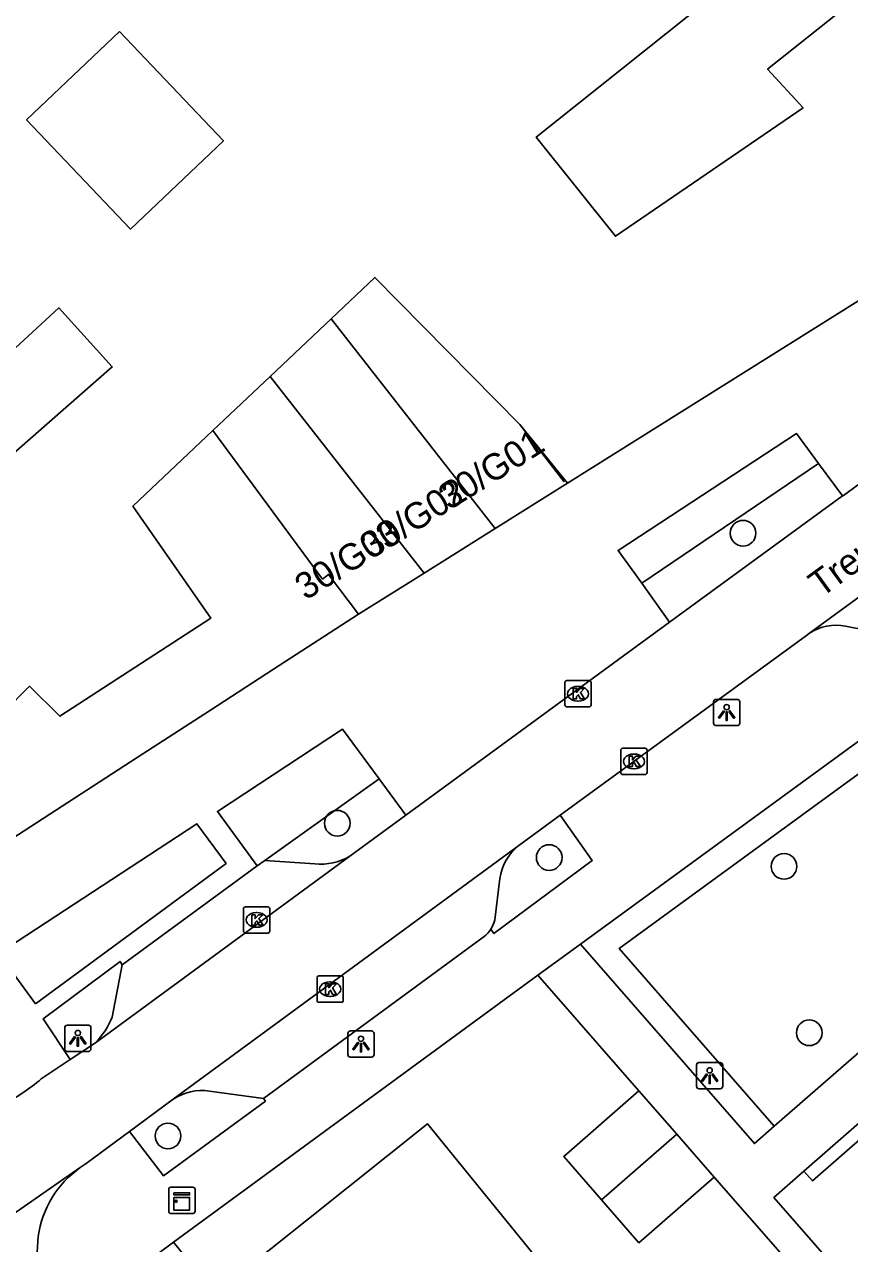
# Model space of a CAD drawing. Extents: x 161772 to 163123, y 383092 to 383917.
# Drawn here: x 162185.56 to 162216.99, y 383293.68 to 383340.11 of the extents above; entities that cross this region are included whole.
import ezdxf

# ---------------------------------------------------------------- set-up
doc = ezdxf.new("R2010")
doc.units = 0
for name, color, linetype in [('IMGEO_Boom', 7, 'Continuous'), ('IMGEO_Groenvoorziening', 7, 'Continuous'), ('IMGEO_Kast', 7, 'Continuous'), ('IMGEO_Kolk', 7, 'Continuous'), ('IMGEO_Lichtpunt', 7, 'Continuous'), ('IMGEO_Muur', 7, 'Continuous'), ('IMGEO_Openbare_ruimte_label', 7, 'Continuous'), ('IMGEO_Pand', 7, 'Continuous'), ('IMGEO_Pand_nummerreeks', 7, 'Continuous'), ('IMGEO_Parkeervlak_open', 7, 'Continuous'), ('IMGEO_Rijbaan_lokaal_open', 7, 'Continuous'), ('IMGEO_Voetpad_open', 7, 'Continuous')]:
    doc.layers.add(name, color=color, linetype=linetype)

msp = doc.modelspace()

# ---------------------------------------------------------------- linework, layer by layer
at = {"layer": 'IMGEO_Boom'}
for centre in [(162212.931, 383320.732), (162197.477, 383309.688), (162205.548, 383308.381), (162214.492, 383308.044), (162215.455, 383301.707), (162191.03, 383297.775)]:
    msp.add_circle(centre, 0.489, dxfattribs=at)
at = {"layer": 'IMGEO_Groenvoorziening'}
for points in [[(162209.075, 383318.827), (162215.808, 383323.394)], [(162214.121, 383298.146), (162208.21, 383304.915), (162221.026, 383314.264), (162226.033, 383308.526)], [(162194.718, 383308.273), (162199.068, 383311.373)]]:
    msp.add_lwpolyline(points, dxfattribs=at)
at = {"layer": 'IMGEO_Kast'}
for p, q in [((162191.06, 383294.898), (162191.06, 383295.739)), ((162191.06, 383295.739), (162191.06, 383294.898)), ((162191.135, 383295.823), (162191.976, 383295.823)), ((162191.976, 383295.823), (162191.135, 383295.823)), ((162192.06, 383295.748), (162192.06, 383294.907)), ((162192.06, 383294.907), (162192.06, 383295.748)), ((162191.985, 383294.823), (162191.144, 383294.823)), ((162191.144, 383294.823), (162191.985, 383294.823))]:
    msp.add_line(p, q, dxfattribs=at)
for points in [[(162191.255, 383295.613), (162191.855, 383295.613), (162191.855, 383295.528), (162191.255, 383295.528), (162191.255, 383295.613)], [(162191.255, 383295.438), (162191.855, 383295.438), (162191.855, 383294.949), (162191.255, 383294.949), (162191.255, 383295.438)]]:
    msp.add_lwpolyline(points, dxfattribs=at)
msp.add_circle((162191.339, 383295.287), 0.0377, dxfattribs=at)
for centre, start, end in [((162191.138, 383295.745), 92.4484, 184.2845), ((162191.138, 383295.745), 92.4484, 184.2845), ((162191.982, 383295.745), 2.4484, 94.2845), ((162191.982, 383295.745), 2.4484, 94.2845), ((162191.138, 383294.901), 182.4484, 274.2845), ((162191.138, 383294.901), 182.4484, 274.2845), ((162191.982, 383294.901), 272.4484, 4.2845), ((162191.982, 383294.901), 272.4484, 4.2845)]:
    msp.add_arc(centre, 0.0779, start, end, dxfattribs=at)
at = {"layer": 'IMGEO_Kolk'}
for p, q in [((162206.22, 383315.119), (162207.072, 383315.119)), ((162206.145, 383314.193), (162206.145, 383315.045)), ((162206.633, 383314.899), (162206.658, 383314.899)), ((162207.146, 383315.045), (162207.146, 383314.193)), ((162206.656, 383314.339), (162206.631, 383314.339)), ((162207.072, 383314.119), (162206.22, 383314.119)), ((162208.275, 383311.616), (162208.275, 383312.468)), ((162208.35, 383312.542), (162209.202, 383312.542)), ((162208.763, 383312.322), (162208.788, 383312.322)), ((162209.276, 383312.468), (162209.276, 383311.616)), ((162209.202, 383311.542), (162208.35, 383311.542)), ((162208.786, 383311.762), (162208.761, 383311.762)), ((162193.904, 383305.578), (162193.904, 383306.43)), ((162193.979, 383306.504), (162194.831, 383306.504)), ((162194.392, 383306.284), (162194.417, 383306.284)), ((162194.905, 383306.43), (162194.905, 383305.578)), ((162194.831, 383305.504), (162193.979, 383305.504)), ((162194.415, 383305.724), (162194.39, 383305.724)), ((162196.706, 383302.943), (162196.706, 383303.795)), ((162196.781, 383303.869), (162197.633, 383303.869)), ((162197.194, 383303.649), (162197.219, 383303.649)), ((162197.707, 383303.795), (162197.707, 383302.943)), ((162197.217, 383303.089), (162197.192, 383303.089)), ((162197.633, 383302.869), (162196.781, 383302.869))]:
    msp.add_line(p, q, dxfattribs=at)
for points in [[(162206.22, 383315.119), (162207.072, 383315.119)], [(162206.145, 383314.193), (162206.145, 383315.045)], [(162206.466, 383314.819), (162206.589, 383314.819), (162206.589, 383314.668), (162206.719, 383314.819), (162206.883, 383314.819), (162206.737, 383314.668), (162206.89, 383314.419), (162206.738, 383314.419), (162206.653, 383314.583), (162206.589, 383314.516), (162206.589, 383314.419), (162206.466, 383314.419), (162206.466, 383314.819)], [(162207.146, 383315.045), (162207.146, 383314.193)], [(162207.072, 383314.119), (162206.22, 383314.119)], [(162208.275, 383311.616), (162208.275, 383312.468)], [(162208.35, 383312.542), (162209.202, 383312.542)], [(162209.276, 383312.468), (162209.276, 383311.616)], [(162208.596, 383312.242), (162208.719, 383312.242), (162208.719, 383312.091), (162208.849, 383312.242), (162209.013, 383312.242), (162208.867, 383312.091), (162209.02, 383311.842), (162208.868, 383311.842), (162208.783, 383312.006), (162208.719, 383311.939), (162208.719, 383311.842), (162208.596, 383311.842), (162208.596, 383312.242)], [(162209.202, 383311.542), (162208.35, 383311.542)], [(162193.904, 383305.578), (162193.904, 383306.43)], [(162193.979, 383306.504), (162194.831, 383306.504)], [(162194.905, 383306.43), (162194.905, 383305.578)], [(162194.225, 383306.204), (162194.348, 383306.204), (162194.348, 383306.053), (162194.478, 383306.204), (162194.642, 383306.204), (162194.496, 383306.053), (162194.649, 383305.804), (162194.497, 383305.804), (162194.412, 383305.968), (162194.348, 383305.901), (162194.348, 383305.804), (162194.225, 383305.804), (162194.225, 383306.204)], [(162194.831, 383305.504), (162193.979, 383305.504)], [(162196.706, 383302.943), (162196.706, 383303.795)], [(162196.781, 383303.869), (162197.633, 383303.869)], [(162197.027, 383303.569), (162197.15, 383303.569), (162197.15, 383303.418), (162197.28, 383303.569), (162197.444, 383303.569), (162197.298, 383303.418), (162197.451, 383303.169), (162197.299, 383303.169), (162197.214, 383303.333), (162197.15, 383303.266), (162197.15, 383303.169), (162197.027, 383303.169), (162197.027, 383303.569)], [(162197.707, 383303.795), (162197.707, 383302.943)], [(162197.633, 383302.869), (162196.781, 383302.869)]]:
    msp.add_lwpolyline(points, dxfattribs=at)
for centre, start, end in [((162206.222, 383315.043), 91.552, 178.448), ((162206.222, 383315.043), 91.552, 178.448), ((162207.07, 383315.043), 1.552, 88.448), ((162207.07, 383315.043), 1.552, 88.448), ((162206.222, 383314.195), 181.552, 268.448), ((162206.222, 383314.195), 181.552, 268.448), ((162207.07, 383314.195), 271.552, 358.448), ((162207.07, 383314.195), 271.552, 358.448), ((162208.352, 383312.466), 91.552, 178.448), ((162208.352, 383312.466), 91.552, 178.448), ((162209.2, 383312.466), 1.552, 88.448), ((162209.2, 383312.466), 1.552, 88.448), ((162208.352, 383311.618), 181.552, 268.448), ((162208.352, 383311.618), 181.552, 268.448), ((162209.2, 383311.618), 271.552, 358.448), ((162209.2, 383311.618), 271.552, 358.448), ((162193.981, 383306.428), 91.552, 178.448), ((162193.981, 383306.428), 91.552, 178.448), ((162194.829, 383306.428), 1.552, 88.448), ((162194.829, 383306.428), 1.552, 88.448), ((162193.981, 383305.58), 181.552, 268.448), ((162193.981, 383305.58), 181.552, 268.448), ((162194.829, 383305.58), 271.552, 358.448), ((162194.829, 383305.58), 271.552, 358.448), ((162196.783, 383303.793), 91.552, 178.448), ((162196.783, 383303.793), 91.552, 178.448), ((162197.631, 383303.793), 1.552, 88.448), ((162197.631, 383303.793), 1.552, 88.448), ((162196.783, 383302.945), 181.552, 268.448), ((162196.783, 383302.945), 181.552, 268.448), ((162197.631, 383302.945), 271.552, 358.448), ((162197.631, 383302.945), 271.552, 358.448)]:
    msp.add_arc(centre, 0.0765, start, end, dxfattribs=at)
for centre, major_axis, ratio, start_param, end_param in [((162206.632, 383314.619), (-0.387, 0.002), 0.722429, 4.712389, 7.853982), ((162206.657, 383314.619), (-0.39, 0.002), 0.717154, 1.570796, 4.712389), ((162208.762, 383312.042), (-0.387, 0.002), 0.722429, 4.712389, 7.853982), ((162208.787, 383312.042), (-0.39, 0.002), 0.717154, 1.570796, 4.712389), ((162194.391, 383306.004), (-0.387, 0.002), 0.722429, 4.712389, 7.853982), ((162194.416, 383306.004), (-0.39, 0.002), 0.717154, 1.570796, 4.712389), ((162197.193, 383303.369), (-0.387, 0.002), 0.722429, 4.712389, 7.853982), ((162197.218, 383303.369), (-0.39, 0.002), 0.717154, 1.570796, 4.712389)]:
    msp.add_ellipse(centre, major_axis=major_axis, ratio=ratio, start_param=start_param, end_param=end_param, dxfattribs=at)
at = {"layer": 'IMGEO_Lichtpunt'}
for p, q in [((162211.809, 383314.309), (162211.809, 383313.502)), ((162211.809, 383314.309), (162211.809, 383313.502)), ((162212.711, 383314.404), (162211.903, 383314.404)), ((162212.711, 383314.404), (162211.903, 383314.404)), ((162212.805, 383313.502), (162212.805, 383314.309)), ((162212.805, 383313.502), (162212.805, 383314.309)), ((162211.903, 383313.408), (162212.711, 383313.408)), ((162211.903, 383313.408), (162212.711, 383313.408)), ((162187.097, 383301.9), (162187.097, 383301.093)), ((162187.097, 383301.9), (162187.097, 383301.093)), ((162187.999, 383301.995), (162187.191, 383301.995)), ((162187.999, 383301.995), (162187.191, 383301.995)), ((162188.093, 383301.093), (162188.093, 383301.9)), ((162188.093, 383301.093), (162188.093, 383301.9)), ((162197.881, 383301.681), (162197.881, 383300.874)), ((162197.881, 383301.681), (162197.881, 383300.874)), ((162198.783, 383301.776), (162197.975, 383301.776)), ((162198.783, 383301.776), (162197.975, 383301.776)), ((162198.877, 383300.874), (162198.877, 383301.681)), ((162198.877, 383300.874), (162198.877, 383301.681)), ((162187.191, 383300.999), (162187.999, 383300.999)), ((162187.191, 383300.999), (162187.999, 383300.999)), ((162197.975, 383300.78), (162198.783, 383300.78)), ((162197.975, 383300.78), (162198.783, 383300.78)), ((162211.16, 383300.476), (162211.16, 383299.669)), ((162211.16, 383300.476), (162211.16, 383299.669)), ((162212.062, 383300.571), (162211.254, 383300.571)), ((162212.062, 383300.571), (162211.254, 383300.571)), ((162212.156, 383299.669), (162212.156, 383300.476)), ((162212.156, 383299.669), (162212.156, 383300.476)), ((162211.254, 383299.575), (162212.062, 383299.575)), ((162211.254, 383299.575), (162212.062, 383299.575))]:
    msp.add_line(p, q, dxfattribs=at)
for points in [[(162212.183, 383313.973), (162212.222, 383313.945), (162212.034, 383313.683), (162211.996, 383313.71), (162212.183, 383313.973)], [(162212.285, 383313.925), (162212.332, 383313.925), (162212.332, 383313.603), (162212.285, 383313.603), (162212.285, 383313.925)], [(162212.395, 383313.945), (162212.433, 383313.972), (162212.62, 383313.71), (162212.581, 383313.682), (162212.395, 383313.945)], [(162187.471, 383301.564), (162187.51, 383301.536), (162187.322, 383301.274), (162187.284, 383301.301), (162187.471, 383301.564)], [(162187.573, 383301.516), (162187.62, 383301.516), (162187.62, 383301.194), (162187.573, 383301.194), (162187.573, 383301.516)], [(162187.683, 383301.536), (162187.721, 383301.563), (162187.908, 383301.301), (162187.869, 383301.273), (162187.683, 383301.536)], [(162198.255, 383301.345), (162198.294, 383301.317), (162198.106, 383301.055), (162198.068, 383301.082), (162198.255, 383301.345)], [(162198.357, 383301.297), (162198.404, 383301.297), (162198.404, 383300.975), (162198.357, 383300.975), (162198.357, 383301.297)], [(162198.467, 383301.317), (162198.505, 383301.344), (162198.692, 383301.082), (162198.653, 383301.054), (162198.467, 383301.317)], [(162211.534, 383300.14), (162211.573, 383300.112), (162211.385, 383299.85), (162211.347, 383299.877), (162211.534, 383300.14)], [(162211.636, 383300.092), (162211.683, 383300.092), (162211.683, 383299.77), (162211.636, 383299.77), (162211.636, 383300.092)], [(162211.746, 383300.112), (162211.784, 383300.139), (162211.971, 383299.877), (162211.932, 383299.849), (162211.746, 383300.112)]]:
    msp.add_lwpolyline(points, dxfattribs=at)
for centre in [(162212.308, 383314.107), (162187.596, 383301.698), (162198.38, 383301.479), (162211.659, 383300.274)]:
    msp.add_circle(centre, 0.0994, dxfattribs=at)
for centre, start, end in [((162211.903, 383314.309), 90, 180), ((162211.903, 383314.309), 90, 180), ((162212.711, 383314.309), 0, 90), ((162212.711, 383314.309), 0, 90), ((162211.903, 383313.502), 180, 270), ((162211.903, 383313.502), 180, 270), ((162212.711, 383313.502), 270, 0), ((162212.711, 383313.502), 270, 360), ((162187.191, 383301.9), 90, 180), ((162187.191, 383301.9), 90, 180), ((162187.999, 383301.9), 0, 90), ((162187.999, 383301.9), 0, 90), ((162197.975, 383301.681), 90, 180), ((162197.975, 383301.681), 90, 180), ((162198.783, 383301.681), 0, 90), ((162198.783, 383301.681), 0, 90), ((162187.191, 383301.093), 180, 270), ((162187.191, 383301.093), 180, 270), ((162187.999, 383301.093), 270, 0), ((162187.999, 383301.093), 270, 360), ((162197.975, 383300.874), 180, 270), ((162197.975, 383300.874), 180, 270), ((162198.783, 383300.874), 270, 0), ((162198.783, 383300.874), 270, 360), ((162211.254, 383300.476), 90, 180), ((162211.254, 383300.476), 90, 180), ((162212.062, 383300.476), 0, 90), ((162212.062, 383300.476), 0, 90), ((162211.254, 383299.669), 180, 270), ((162211.254, 383299.669), 180, 270), ((162212.062, 383299.669), 270, 0), ((162212.062, 383299.669), 270, 360)]:
    msp.add_arc(centre, 0.0946, start, end, dxfattribs=at)
at = {"layer": 'IMGEO_Muur'}
for points in [[(162204.436, 383324.877), (162206.115, 383322.689)], [(162205.114, 383303.895), (162191.239, 383293.73)], [(162208.961, 383299.492), (162205.114, 383303.895)], [(162211.829, 383296.212), (162215.786, 383291.702)], [(162191.239, 383293.73), (162192.116, 383292.653)]]:
    msp.add_lwpolyline(points, dxfattribs=at)
at = {"layer": 'IMGEO_Pand'}
for points in [[(162214.839, 383343.394), (162216.893, 383340.821), (162213.867, 383338.405), (162215.216, 383336.937), (162208.071, 383332.045), (162205.057, 383335.822), (162212.428, 383341.705), (162212.775, 383341.948)], [(162189.183, 383339.841), (162193.139, 383335.672), (162189.601, 383332.314), (162185.645, 383336.482), (162189.183, 383339.841)], [(162197.24, 383328.896), (162198.908, 383330.473), (162204.436, 383324.877), (162206.249, 383322.642)], [(162182.87, 383325.641), (162186.874, 383329.311), (162188.904, 383327.069), (162183.497, 383322.335), (162180.009, 383318.801), (162182.632, 383316.213)], [(162194.916, 383326.699), (162197.24, 383328.896)], [(162203.496, 383320.915), (162197.24, 383328.896)], [(162192.742, 383324.643), (162194.916, 383326.699)], [(162200.785, 383319.215), (162194.916, 383326.699)], [(162182.632, 383316.213), (162183.936, 383314.926), (162184.783, 383313.911), (162185.758, 383314.905), (162186.914, 383313.771), (162192.656, 383317.492), (162189.696, 383321.763), (162192.742, 383324.643)], [(162192.742, 383324.643), (162196.92, 383318.984), (162197.144, 383319.161), (162198.292, 383317.652)], [(162203.496, 383320.915), (162206.249, 383322.642)], [(162200.785, 383319.215), (162203.496, 383320.915)], [(162198.292, 383317.652), (162200.785, 383319.215)], [(162181.014, 383306.463), (162189.851, 383312.185), (162192.644, 383313.994), (162195.048, 383315.551), (162198.292, 383317.652)], [(162207.542, 383295.342), (162206.101, 383296.99), (162208.961, 383299.492)], [(162208.961, 383299.492), (162210.405, 383297.84)], [(162218.463, 383299.245), (162218.792, 383298.868), (162215.582, 383296.062), (162215.253, 383296.438)], [(162204.889, 383293.346), (162200.915, 383298.238), (162196.384, 383294.623), (162192.823, 383291.783), (162193.568, 383290.868), (162193.956, 383291.183), (162196.499, 383288.055), (162196.11, 383287.74), (162196.86, 383286.822)], [(162207.542, 383295.342), (162210.405, 383297.84)], [(162210.405, 383297.84), (162211.829, 383296.212)], [(162211.829, 383296.212), (162208.969, 383293.71), (162207.542, 383295.342)], [(162220.454, 383288.176), (162214.105, 383295.431), (162215.253, 383296.438)]]:
    msp.add_lwpolyline(points, dxfattribs=at)
at = {"layer": 'IMGEO_Parkeervlak_open'}
for points in [[(162194.718, 383308.273), (162194.426, 383308.059)], [(162196.618, 383308.145), (162194.718, 383308.273)], [(162203.672, 383307.581), (162203.473, 383306.011)], [(162188.905, 383302.297), (162189.288, 383304.297)], [(162194.669, 383299.205), (162192.612, 383299.485)]]:
    msp.add_lwpolyline(points, dxfattribs=at)
for centre, radius, start, end in [((162205.604, 383307.314), 1.95, 128.5655, 172.1411), ((162196.859, 383310.296), 2.165, 263.604, 300.4451), ((162202.46, 383306.207), 1.031, 327.3645, 349.0326), ((162186.015, 383303.508), 3.134, 315.9251, 337.2698), ((162192.316, 383297.569), 1.939, 81.2264, 124.2248)]:
    msp.add_arc(centre, radius, start, end, dxfattribs=at)
at = {"layer": 'IMGEO_Rijbaan_lokaal_open'}
for points in [[(162234.981, 383331.174), (162215.461, 383316.922)], [(162221.778, 383325.843), (162220.009, 383324.55), (162216.752, 383322.174), (162216.726, 383322.155)], [(162216.726, 383322.155), (162210.137, 383317.35)], [(162210.137, 383317.35), (162202.551, 383311.798), (162200.084, 383309.99)], [(162205.967, 383309.992), (162215.343, 383316.836), (162215.461, 383316.922)], [(162200.084, 383309.99), (162197.956, 383308.43)], [(162205.967, 383309.992), (162204.388, 383308.839)], [(162204.388, 383308.839), (162191.226, 383299.172)], [(162197.956, 383308.43), (162188.266, 383301.328)], [(162187.302, 383300.684), (162188.266, 383301.328)], [(162187.302, 383300.684), (162186.204, 383299.95)], [(162191.226, 383299.172), (162189.561, 383297.948)], [(162187.69, 383296.571), (162187.908, 383296.732), (162189.561, 383297.948)], [(162187.69, 383296.571), (162176.419, 383288.739)]]:
    msp.add_lwpolyline(points, dxfattribs=at)
for centre, radius, start, end in [((162181.536, 383305.369), 7.152, 296.5496, 310.7406), ((162189.908, 383293.418), 3.855, 125.129, 218.9935)]:
    msp.add_arc(centre, radius, start, end, dxfattribs=at)
at = {"layer": 'IMGEO_Voetpad_open'}
for points in [[(162206.249, 383322.642), (162219.852, 383331.173)], [(162215.808, 383323.394), (162214.966, 383324.53), (162208.173, 383320.08), (162209.075, 383318.827)], [(162216.726, 383322.155), (162215.808, 383323.394)], [(162209.075, 383318.827), (162210.137, 383317.35)], [(162216.832, 383317.196), (162218.318, 383316.897)], [(162221.177, 383315.612), (162206.739, 383305.08)], [(162199.068, 383311.373), (162197.676, 383313.27), (162192.914, 383310.136), (162194.426, 383308.059)], [(162200.084, 383309.99), (162199.068, 383311.373)], [(162203.329, 383305.651), (162203.444, 383305.484), (162207.18, 383308.262), (162205.967, 383309.992)], [(162185.986, 383302.809), (162193.24, 383308.159), (162192.129, 383309.662), (162184.575, 383304.729), (162185.986, 383302.809)], [(162214.121, 383298.146), (162226.033, 383308.526)], [(162194.426, 383308.059), (162189.288, 383304.297)], [(162194.669, 383299.205), (162203.066, 383305.367)], [(162206.739, 383305.08), (162205.114, 383303.895)], [(162206.739, 383305.08), (162213.368, 383297.488), (162214.121, 383298.146)], [(162189.288, 383304.297), (162189.204, 383304.422), (162186.274, 383302.232), (162187.302, 383300.684)], [(162205.114, 383303.895), (162191.239, 383293.73), (162190.698, 383293.319)], [(162205.114, 383303.895), (162208.961, 383299.492)], [(162189.561, 383297.948), (162190.857, 383296.26), (162194.742, 383299.103), (162194.669, 383299.205)], [(162215.253, 383296.438), (162218.463, 383299.245)], [(162211.829, 383296.212), (162215.786, 383291.702)]]:
    msp.add_lwpolyline(points, dxfattribs=at)
for centre, radius, start, end in [((162216.476, 383315.413), 1.818, 78.6944, 123.9094), ((162202.443, 383306.208), 1.046, 306.537, 327.8602)]:
    msp.add_arc(centre, radius, start, end, dxfattribs=at)

# ---------------------------------------------------------------- texts
at = {"layer": 'IMGEO_Openbare_ruimte_label'}
msp.add_text('Treurenburgstraat', height=1, rotation=36.1368, dxfattribs=at).set_placement((162215.904, 383318.255))
at = {"layer": 'IMGEO_Pand_nummerreeks'}
for s, p in [('30/G01', (162201.745, 383321.588)), ('30/G02', (162198.781, 383319.73)), ('30/G03', (162196.275, 383318.158))]:
    msp.add_text(s, height=1, rotation=32.0914, dxfattribs=at).set_placement(p)

doc.saveas('drawing.dxf')
